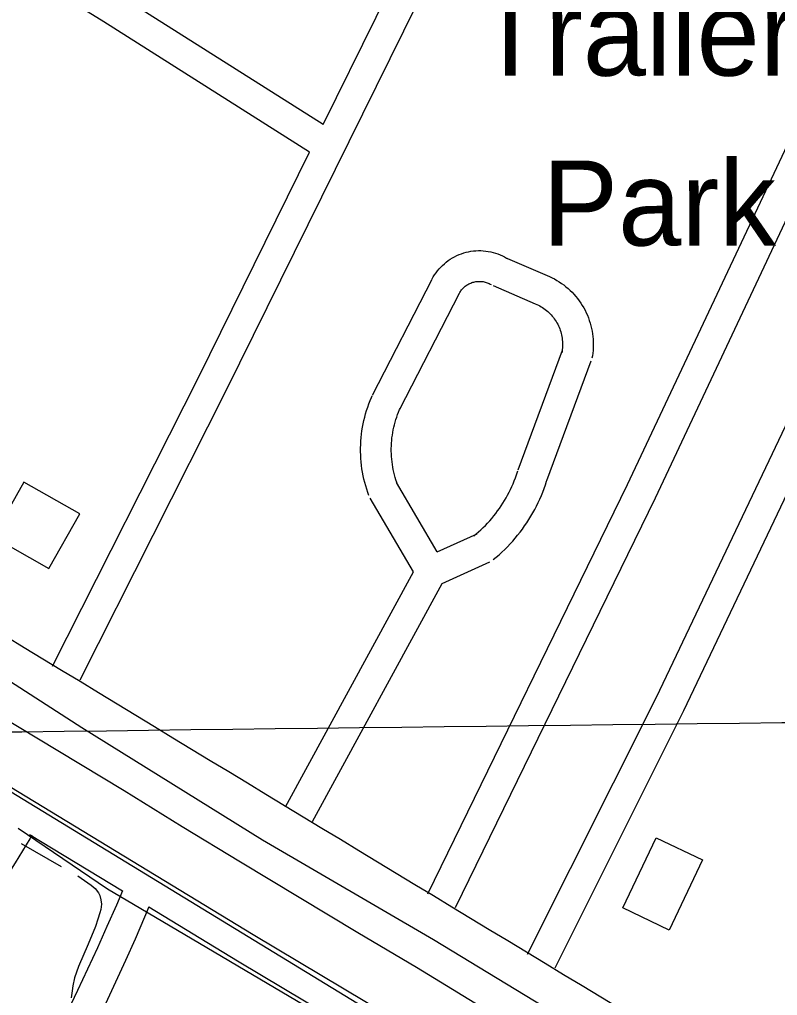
# Model space of a CAD drawing. Extents: x 3704301 to 3742427, y 506229 to 532009.
# Drawn here: x 3715724 to 3716465, y 523596 to 524550 of the extents above; entities that cross this region are included whole.
import ezdxf

# ---------------------------------------------------------------- set-up
doc = ezdxf.new("R2010")
doc.units = 0
for name, color, linetype in [('V-BLDG-IDEN', 7, 'Continuous'), ('V-BLDG-OTLN', 7, 'Continuous'), ('V-GRID-MAJR', 7, 'Continuous'), ('V-RAIL-TRAK', 7, 'Continuous'), ('V-ROAD-CNTR', 7, 'Continuous'), ('V-SITE-OTLN', 7, 'Continuous'), ('V-TOPO-SHOR', 7, 'Continuous')]:
    doc.layers.add(name, color=color, linetype=linetype)

msp = doc.modelspace()

# ---------------------------------------------------------------- linework, layer by layer
at = {"layer": 'V-BLDG-OTLN'}
for points in [[(3715698.17, 524044.509), (3715752.931, 524013.545), (3715783.058, 524066.827), (3715728.2970000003, 524097.791)], [(3716391.524, 523728.67600000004), (3716358.827, 523660.162), (3716313.5810000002, 523681.75200000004), (3716346.279, 523750.268)]]:
    msp.add_lwpolyline(points, close=True, dxfattribs=at)
at = {"layer": 'V-GRID-MAJR'}
msp.add_spline([(3708427.129, 523767.243), (3713705.816, 523829.819), (3718984.494, 523893.163), (3724263.162, 523957.275), (3729541.821, 524022.155), (3734820.471, 524087.803), (3740099.111, 524154.218), (3740099.112, 524154.218)], degree=3, dxfattribs=at)
at = {"layer": 'V-RAIL-TRAK'}
msp.add_lwpolyline([(3715570.8000000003, 523950.556), (3715656.046, 523899.264), (3715741.2490000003, 523847.902), (3715826.409, 523796.473), (3715883.265, 523761.462), (3715940.265, 523726.689), (3715997.409, 523692.152), (3716054.6950000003, 523657.852), (3716112.125, 523623.792), (3716192.6550000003, 523574.63800000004), (3716273.342, 523525.746), (3716354.187, 523477.114), (3716416.524, 523439.916), (3716478.738, 523402.51300000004)], dxfattribs=at)
at = {"layer": 'V-ROAD-CNTR'}
for points in [[(3716020.9569191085, 524447.3210791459), (3716072.6758156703, 524552.2438692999), (3716314.8143313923, 525045.16788345), (3716567.157826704, 525568.9228359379), (3716869.445222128, 526181.2836112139), (3716995.660969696, 526451.0700716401), (3717232.249496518, 526932.212109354), (3717479.395002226, 527437.6050985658)], [(3715783.362394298, 523904.6031645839), (3715926.2611085, 524187.3565990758), (3716099.5937618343, 524538.997895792), (3716341.7922774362, 525032.043909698), (3716594.1217727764, 525555.772862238), (3716896.485168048, 526168.2856372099), (3717022.710915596, 526438.0940975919), (3717259.185442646, 526919.0041357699), (3717506.014948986, 527423.752126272)], [(3716123.284714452, 523695.4285829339), (3716318.373324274, 524095.52678273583), (3716538.4238841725, 524562.9198479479), (3716771.9314171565, 525041.9908898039), (3717042.1248767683, 525613.83674611)], [(3716150.25066052, 523682.2806092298), (3716345.4292701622, 524082.5628086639), (3716565.47983006, 524549.9578738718), (3716798.977363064, 525029.0109157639), (3717058.622843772, 525578.530816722)], [(3716220.637519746, 523636.73070033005), (3716346.433268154, 523887.8481980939), (3716666.5206279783, 524560.3028531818), (3717158.282644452, 525547.569878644)], [(3716247.459466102, 523623.2947272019), (3716373.391214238, 523874.68222442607), (3716693.492574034, 524547.1668794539), (3716785.6953896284, 524732.2735092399)], [(3716007.617945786, 524420.2571332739), (3715806.6953476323, 524547.6658784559), (3715734.352492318, 524592.5777886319), (3715721.6825176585, 524599.561774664)], [(3716020.9569191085, 524447.3210791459), (3715822.6393157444, 524573.077827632), (3715802.054356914, 524585.8588020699)], [(3715756.5884478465, 523918.13513751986), (3715899.419162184, 524200.7545722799), (3716007.6169457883, 524420.2571332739)], [(3716127.48570605, 524296.5493806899), (3716128.49570403, 524298.3613770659), (3716129.771701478, 524300.4203729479), (3716131.139698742, 524302.4123689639), (3716132.5986958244, 524304.3433651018), (3716134.1496927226, 524306.2063613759), (3716135.7796894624, 524307.9903578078), (3716137.496686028, 524309.702354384), (3716139.2906824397, 524311.3323511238), (3716141.153678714, 524312.873348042), (3716143.0846748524, 524314.3263451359), (3716145.08567085, 524315.6913424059), (3716147.1476667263, 524316.9613398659), (3716149.2636624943, 524318.1343375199), (3716151.4356581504, 524319.208335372), (3716153.652653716, 524320.1793334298), (3716155.9116491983, 524321.0473316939), (3716158.212644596, 524321.8113301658), (3716160.543639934, 524322.4653288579), (3716162.8986352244, 524323.0103277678), (3716165.2786304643, 524323.446326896), (3716167.679625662, 524323.7723262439), (3716170.089620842, 524323.9853258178), (3716172.508616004, 524324.087325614), (3716174.9296111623, 524324.0763256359), (3716177.344606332, 524323.9543258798), (3716179.7576015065, 524323.7203263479), (3716182.1565967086, 524323.3733270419), (3716184.527591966, 524322.916327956), (3716186.8815872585, 524322.3513290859), (3716189.211582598, 524321.6743304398), (3716191.5005780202, 524320.8923320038), (3716193.751573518, 524320.0053337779), (3716195.9585691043, 524319.015335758), (3716198.118564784, 524317.9243379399), (3716200.1075608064, 524316.7993401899), (3716200.51555999, 524316.5543406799)], [(3716198.71556359, 524317.47933883), (3716239.8194813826, 524299.7443743)], [(3716239.7884814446, 524299.7573742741), (3716242.0224769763, 524298.8003761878), (3716244.4694720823, 524297.6393785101), (3716246.866467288, 524296.391381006), (3716249.2164625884, 524295.055383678), (3716251.518457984, 524293.6313865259), (3716253.7654534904, 524292.121389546), (3716255.952449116, 524290.5303927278), (3716258.081444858, 524288.8583960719), (3716260.1454407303, 524287.10639957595), (3716262.14043674, 524285.28340322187), (3716264.0684328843, 524283.3844070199), (3716265.92542917, 524281.41341096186), (3716267.704425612, 524279.3774150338), (3716269.409422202, 524277.27541923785), (3716271.034418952, 524275.1094235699), (3716272.57541587, 524272.88742801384), (3716274.0344129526, 524270.6084325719), (3716275.406410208, 524268.27743723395), (3716276.6924076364, 524265.89544199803), (3716277.887405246, 524263.4674468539), (3716278.991403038, 524260.9974517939), (3716280.0014010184, 524258.48845681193), (3716280.9183991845, 524255.9444619), (3716281.741397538, 524253.36546705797), (3716282.4663960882, 524250.75447228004), (3716283.0923948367, 524248.12347754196), (3716283.621393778, 524245.4744828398), (3716284.051392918, 524242.79848819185), (3716284.3803922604, 524240.113493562), (3716284.6103918, 524237.4174989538), (3716284.738391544, 524234.717504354), (3716284.767391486, 524232.01250976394), (3716284.694391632, 524229.30351518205), (3716284.52039198, 524226.6045205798), (3716284.2473925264, 524223.91452596), (3716283.87539327, 524221.24853129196), (3716283.5023940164, 524219.1275355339)], [(3716069.073822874, 524182.84460809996), (3716127.244706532, 524296.0993815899)], [(3716153.6896536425, 524281.94340990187), (3716154.3596523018, 524283.1454074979), (3716154.9016512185, 524284.01840575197), (3716155.4856500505, 524284.87040404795), (3716156.106648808, 524285.69140240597), (3716156.7636474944, 524286.4804008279), (3716157.459646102, 524287.24239930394), (3716158.186644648, 524287.968397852), (3716158.9466431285, 524288.658396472), (3716159.741641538, 524289.3153951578), (3716160.566639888, 524289.9363939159), (3716161.41563819, 524290.515392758), (3716162.2916364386, 524291.0553916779), (3716163.193634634, 524291.5543906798), (3716164.1136327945, 524292.0103897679), (3716165.056630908, 524292.423388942), (3716166.019628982, 524292.793388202), (3716166.9926270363, 524293.115387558), (3716167.9836250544, 524293.393387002), (3716168.988623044, 524293.6263865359), (3716170.002621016, 524293.812386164), (3716171.0196189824, 524293.9503858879), (3716172.0476169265, 524294.0413857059), (3716173.074614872, 524294.085385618), (3716174.103612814, 524294.080385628), (3716175.134610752, 524294.028385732), (3716176.1556087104, 524293.928385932), (3716177.17060668, 524293.781386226), (3716178.1876046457, 524293.586386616), (3716179.1896026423, 524293.3453870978), (3716180.171600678, 524293.0603876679), (3716181.1485987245, 524292.7263883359), (3716182.1075968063, 524292.3493890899), (3716183.046594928, 524291.9273899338), (3716183.966593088, 524291.4623908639), (3716184.981591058, 524290.8893920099), (3716185.031590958, 524290.858392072)], [(3716186.831587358, 524289.9333939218), (3716227.93550515, 524272.1984293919)], [(3716095.759769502, 524169.13863551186), (3716153.93065316, 524282.3934090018)], [(3716227.966505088, 524272.1854294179), (3716229.678501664, 524271.4504308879), (3716231.1114987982, 524270.77143224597), (3716232.522495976, 524270.0374337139), (3716233.904493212, 524269.25143528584), (3716235.254490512, 524268.41543695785), (3716236.571487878, 524267.53143872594), (3716237.856485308, 524266.59644059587), (3716239.103482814, 524265.6164425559), (3716240.3134803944, 524264.590444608), (3716241.4864780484, 524263.517446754), (3716242.6184757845, 524262.4024489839), (3716243.70547361, 524261.2494512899), (3716244.7524715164, 524260.051453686), (3716245.751469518, 524258.8194561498), (3716246.702467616, 524257.5514586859), (3716247.609465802, 524256.245461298), (3716248.464464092, 524254.90846397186), (3716249.2704624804, 524253.5394667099), (3716250.024460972, 524252.141469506), (3716250.72545957, 524250.71747235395), (3716251.373458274, 524249.26747525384), (3716251.9674570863, 524247.79447819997), (3716252.506456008, 524246.29848119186), (3716252.9874550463, 524244.7874842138), (3716253.4124541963, 524243.26248726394), (3716253.78045346, 524241.7154903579), (3716254.091452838, 524240.15449348), (3716254.3434523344, 524238.59049660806), (3716254.5364519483, 524237.015499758), (3716254.67045168, 524235.43350292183), (3716254.7464515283, 524233.84350610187), (3716254.7634514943, 524232.25650927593), (3716254.72045158, 524230.67351244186), (3716254.6184517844, 524229.0865156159), (3716254.4574521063, 524227.50651877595), (3716254.23545255, 524225.91852195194), (3716253.954453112, 524224.313525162)], [(3716211.2495385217, 524109.7607542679), (3716254.6624516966, 524226.9315199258)], [(3716239.381482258, 524099.33877511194), (3716282.794395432, 524216.50954076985)], [(3716065.582829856, 524084.7018043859), (3716064.491832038, 524087.713798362), (3716063.417834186, 524090.945791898), (3716062.431836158, 524094.200785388), (3716061.5328379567, 524097.47877883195), (3716060.72083958, 524100.7847722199), (3716059.997841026, 524104.10876557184), (3716059.361842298, 524107.45075888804), (3716058.816843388, 524110.8117521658), (3716058.3608443, 524114.18274542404), (3716057.9948450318, 524117.5647386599), (3716057.7198455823, 524120.95473188), (3716057.533845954, 524124.3527250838), (3716057.4398461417, 524127.753718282), (3716057.4358461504, 524131.15571147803), (3716057.522845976, 524134.557704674), (3716057.6998456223, 524137.9556978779), (3716057.967845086, 524141.34669109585), (3716058.324844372, 524144.72968433), (3716058.7738434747, 524148.10367758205), (3716059.3108424, 524151.4626708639), (3716059.938841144, 524154.806664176), (3716060.6538397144, 524158.131657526), (3716061.4578381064, 524161.4396509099), (3716062.349836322, 524164.721644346), (3716063.328834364, 524167.98163782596), (3716064.3958322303, 524171.21363136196), (3716065.5458299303, 524174.41362496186), (3716066.782827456, 524177.58361862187), (3716068.081824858, 524180.66861245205), (3716068.707823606, 524182.07860963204)], [(3716093.7887734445, 524094.9217839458), (3716092.8337753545, 524097.5557786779), (3716092.013776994, 524100.02377374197), (3716091.259778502, 524102.51476875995), (3716090.57077988, 524105.02876373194), (3716089.9487811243, 524107.5547586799), (3716089.3957822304, 524110.098753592), (3716088.909783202, 524112.65674847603), (3716088.4927840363, 524115.2237433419), (3716088.144784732, 524117.80473817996), (3716087.864785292, 524120.3927330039), (3716087.6537857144, 524122.98872781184), (3716087.5117859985, 524125.586722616), (3716087.439786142, 524128.18771741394), (3716087.43578615, 524130.7917122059), (3716087.502786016, 524133.39370700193), (3716087.6377857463, 524135.99170180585), (3716087.8437853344, 524138.58869661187), (3716088.116784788, 524141.1776914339), (3716088.4597841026, 524143.7556862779), (3716088.8707832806, 524146.3266811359), (3716089.35078232, 524148.88667601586), (3716089.8977812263, 524151.4316709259), (3716090.513779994, 524153.95966586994), (3716091.19577863, 524156.47166084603), (3716091.944777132, 524158.96365586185), (3716092.759775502, 524161.435650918), (3716093.641773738, 524163.885646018), (3716094.586771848, 524166.311641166), (3716095.617769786, 524168.7606362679), (3716096.1257687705, 524169.90463397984)], [(3716167.93562515, 524045.1888834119), (3716170.4336201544, 524047.2628792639), (3716172.7516155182, 524049.27987522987), (3716175.019610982, 524051.347871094), (3716177.2356065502, 524053.467866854), (3716179.406602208, 524055.642862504), (3716181.52559797, 524057.8668580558), (3716183.589593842, 524060.13685351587), (3716185.60058982, 524062.456848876), (3716187.5595859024, 524064.8248441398), (3716189.4585821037, 524067.2338393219), (3716191.301578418, 524069.68883441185), (3716193.0895748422, 524072.1878294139), (3716194.81557139, 524074.72482433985), (3716196.481568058, 524077.30281918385), (3716198.0905648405, 524079.92181394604), (3716199.6355617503, 524082.57480864), (3716201.1165587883, 524085.26080326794), (3716202.5355559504, 524087.98379782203), (3716203.891553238, 524090.7407923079), (3716205.1825506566, 524093.52678673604), (3716206.4075482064, 524096.341781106), (3716207.5645458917, 524099.18277542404), (3716208.656543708, 524102.05376968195), (3716209.6825416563, 524104.94976389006), (3716210.65553971, 524107.91775795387), (3716210.9885390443, 524108.99275580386)], [(3716132.353696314, 524029.68191442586), (3716092.623775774, 524097.401778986)], [(3716187.0975868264, 524022.1069295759), (3716189.863581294, 524024.402924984), (3716192.7075756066, 524026.87792003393), (3716195.49557003, 524029.4199149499), (3716198.2235645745, 524032.027909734), (3716200.886559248, 524034.6969043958), (3716203.4875540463, 524037.4268989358), (3716206.0255489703, 524040.218893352), (3716208.496544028, 524043.06888765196), (3716210.899539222, 524045.97488184), (3716213.236534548, 524048.93787591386), (3716215.5015300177, 524051.95486988), (3716217.693525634, 524055.01986374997), (3716219.8175213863, 524058.14085750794), (3716221.8655172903, 524061.308851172), (3716223.8365133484, 524064.51984474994), (3716225.73550955, 524067.7788382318), (3716227.5585059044, 524071.08483162), (3716229.3015024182, 524074.42982493), (3716230.9654990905, 524077.8128181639), (3716232.5504959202, 524081.23481131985), (3716234.0554929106, 524084.6938044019), (3716235.48049006, 524088.1887974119), (3716236.82048738, 524091.7137903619), (3716238.0784848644, 524095.2677832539), (3716239.237482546, 524098.801776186), (3716239.6424817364, 524100.10677357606)], [(3715984.0449929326, 523780.55941267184), (3716109.01574299, 524010.177953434), (3716066.747827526, 524082.221809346)], [(3716132.353696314, 524029.68191442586), (3716171.334618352, 524047.31487915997)], [(3716137.0126869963, 523998.862976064), (3716183.6985936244, 524019.9809338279)], [(3716010.3949402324, 523766.2174413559), (3716137.0126869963, 523998.862976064)], [(3715478.166004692, 523947.19507939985), (3715612.1757366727, 523862.7512482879), (3715952.5400559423, 523655.934661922), (3716390.4871800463, 523394.35118508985), (3716543.6738736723, 523305.433362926)], [(3715736.1066544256, 523752.82994980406), (3715735.79123131, 523752.2766959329), (3715734.190121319, 523749.47138541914), (3715727.239053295, 523737.69584110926), (3715720.108874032, 523726.02134194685), (3715712.803578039, 523714.45894444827), (3715705.327422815, 523703.0058080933), (3715697.6806546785, 523691.6658136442), (3715689.863308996, 523680.4461736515), (3715682.064690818, 523669.6016238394), (3715678.796086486, 523664.7910827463), (3715675.5842804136, 523659.84735518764), (3715672.4587546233, 523654.8217761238), (3715669.4257646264, 523649.7144342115), (3715666.4839708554, 523644.5336772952), (3715663.644340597, 523639.2876936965), (3715660.901938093, 523633.9754207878), (3715658.267401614, 523628.61779998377), (3715655.376398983, 523622.42123585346), (3715649.780459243, 523612.9346215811), (3715644.4364113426, 523604.0373180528), (3715639.0072072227, 523595.1623655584)], [(3715734.061199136, 523753.58402455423), (3715824.8025541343, 523698.44634885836)], [(3715824.802554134, 523698.4463488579), (3715818.8745962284, 523684.5764088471), (3715809.676748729, 523663.5827270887), (3715800.2967879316, 523642.6660011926), (3715790.7369158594, 523621.8331359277), (3715780.99098198, 523601.0874809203), (3715771.065561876, 523580.4242716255)], [(3715850.7020230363, 523682.70992693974), (3715846.4074037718, 523672.6615911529), (3715837.1032512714, 523651.4252729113), (3715827.6172120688, 523630.27199880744), (3715817.947084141, 523609.1988640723), (3715808.08901802, 523588.2145190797)], [(3715850.7020230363, 523682.70992694), (3715937.0580869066, 523630.23671331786), (3716375.26521049, 523368.499236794), (3716530.870899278, 523278.17741743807)]]:
    msp.add_lwpolyline(points, dxfattribs=at)
msp.add_arc((3823298.1722929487, 700746.6297110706), 206961.40359133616, 238.55472391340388, 238.93124335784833, dxfattribs=at)
at = {"layer": 'V-SITE-OTLN'}
for p, q in [((3715722.762, 523759.70900000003), (3715810.316, 523700.4929999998)), ((3715810.316, 523700.4929999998), (3715835.602, 523685.547)), ((3715835.602, 523685.547), (3716072.691, 523545.38599999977))]:
    msp.add_line(p, q, dxfattribs=at)
at = {"layer": 'V-TOPO-SHOR'}
for p, q in [((3716067.248, 523580.597), (3715558.369, 523890.95300000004)), ((3715725.686, 523744.744), (3715764.866, 523722.233))]:
    msp.add_line(p, q, dxfattribs=at)
for points in [[(3716549.3000000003, 523395.04000000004), (3716427.188, 523469.37200000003), (3716271.419, 523563.95900000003), (3716128.786, 523650.76), (3715961.704, 523747.878), (3715785.207, 523857.827), (3715634.464, 523954.945)], [(3715781.222, 523713.125), (3715794.157, 523703.887), (3715798.036, 523700.919), (3715801.251, 523696.655), (3715802.5270000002, 523693.876), (3715803.627, 523689.797), (3715804.401, 523685.55700000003), (3715803.701, 523680.353), (3715802.693, 523677.107), (3715800.68, 523670.77900000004), (3715798.333, 523663.637), (3715791.171, 523646.451), (3715781.683, 523624.402), (3715777.8340000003, 523613.531), (3715776.4560000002, 523605.568), (3715775.598, 523600.856), (3715774.719, 523594.028)]]:
    msp.add_lwpolyline(points, dxfattribs=at)

# ---------------------------------------------------------------- texts
at = {"layer": 'V-BLDG-IDEN'}
for s, p in [('Trailer', (3716169.842621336, 524495.0839836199)), ('Park', (3716235.039490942, 524329.08431562))]:
    msp.add_text(s, height=82.99983200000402, dxfattribs=at).set_placement(p)

doc.saveas('drawing.dxf')
